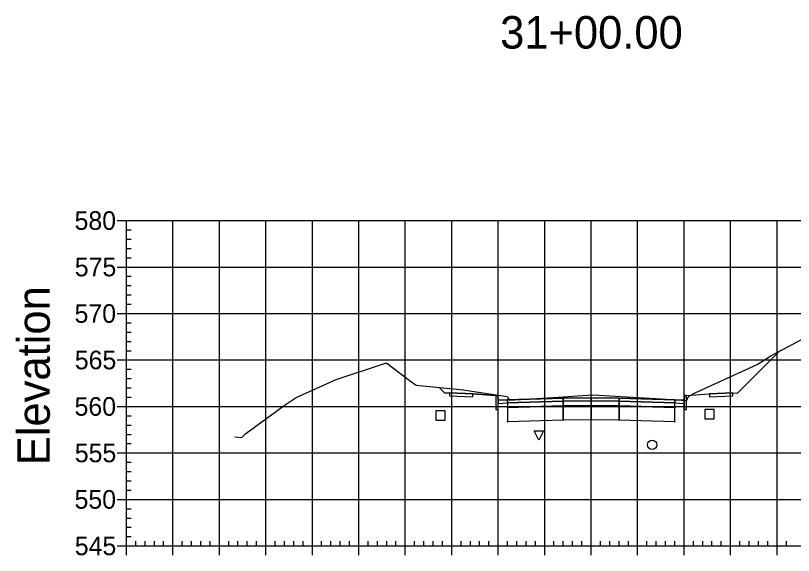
# Model space of a CAD drawing. Extents: x 704834 to 709892, y 372981 to 377533.
# Drawn here: x 708556 to 708723.4, y 376718.8 to 376834.9 of the extents above; entities that cross this region are included whole.
import ezdxf

# ---------------------------------------------------------------- set-up
doc = ezdxf.new("R2010")
doc.units = 0
for name, color, linetype in [('1', 7, 'Continuous'), ('10', 7, 'Continuous'), ('13', 7, 'Continuous'), ('14', 7, 'Continuous'), ('4', 7, 'Continuous'), ('57', 7, 'Continuous'), ('60', 7, 'Continuous'), ('Default_Xsect', 7, 'Continuous'), ('Existing', 7, 'Continuous')]:
    doc.layers.add(name, color=color, linetype=linetype)

msp = doc.modelspace()

# ---------------------------------------------------------------- linework, layer by layer
for points in [[(708711.41, 376753.71), (708720.42, 376762.72)], [(708648.41, 376753.71), (708647.22, 376754.91)], [(708649.41, 376753.75), (708648.41, 376753.71)], [(708659.41, 376753.15), (708654.41, 376753.55)], [(708700.41, 376753.15), (708705.41, 376753.55)], [(708710.41, 376753.75), (708711.41, 376753.71)]]:
    msp.add_lwpolyline(points)
for points in [[(708654.41, 376753.55), (708649.41, 376753.75), (708649.41, 376753.09), (708654.41, 376752.89)], [(708705.41, 376752.89), (708710.41, 376753.09), (708710.41, 376753.75), (708705.41, 376753.55)], [(708659.91, 376752.15), (708659.83, 376753.15), (708659.41, 376753.15), (708659.41, 376750.15), (708659.91, 376750.15)], [(708661.91, 376752.23), (708659.91, 376752.15), (708659.91, 376751.49), (708661.91, 376751.57)], [(708673.91, 376752.59), (708661.91, 376752.23), (708661.91, 376751.57), (708673.91, 376751.93)], [(708673.91, 376751.93), (708661.91, 376751.57), (708661.91, 376750.57), (708673.91, 376750.93)], [(708673.86, 376751.88), (708673.96, 376751.88), (708673.96, 376751.98), (708673.86, 376751.98)], [(708679.91, 376752.71), (708673.91, 376752.59), (708673.91, 376751.93), (708679.91, 376752.05)], [(708679.91, 376752.05), (708673.91, 376751.93), (708673.91, 376750.93), (708679.91, 376751.05)], [(708679.86, 376752), (708679.96, 376752), (708679.96, 376752.1), (708679.86, 376752.1)], [(708679.91, 376752.05), (708685.91, 376751.93), (708685.91, 376752.59), (708679.91, 376752.71)], [(708679.91, 376751.05), (708685.91, 376750.93), (708685.91, 376751.93), (708679.91, 376752.05)], [(708685.86, 376751.88), (708685.96, 376751.88), (708685.96, 376751.98), (708685.86, 376751.98)], [(708685.91, 376751.93), (708697.91, 376751.57), (708697.91, 376752.23), (708685.91, 376752.59)], [(708685.91, 376750.93), (708697.91, 376750.57), (708697.91, 376751.57), (708685.91, 376751.93)], [(708697.91, 376751.57), (708699.91, 376751.49), (708699.91, 376752.15), (708697.91, 376752.23)], [(708699.91, 376750.15), (708700.41, 376750.15), (708700.41, 376753.15), (708700, 376753.15), (708699.91, 376752.15)], [(708661.86, 376750.52), (708661.96, 376750.52), (708661.96, 376750.62), (708661.86, 376750.62)], [(708673.91, 376750.93), (708661.91, 376750.57), (708661.91, 376747.57), (708673.91, 376747.93)], [(708673.86, 376750.88), (708673.96, 376750.88), (708673.96, 376750.98), (708673.86, 376750.98)], [(708679.91, 376751.05), (708673.91, 376750.93), (708673.91, 376747.93), (708679.91, 376748.05)], [(708679.86, 376751), (708679.96, 376751), (708679.96, 376751.1), (708679.86, 376751.1)], [(708679.91, 376748.05), (708685.91, 376747.93), (708685.91, 376750.93), (708679.91, 376751.05)], [(708685.86, 376750.88), (708685.96, 376750.88), (708685.96, 376750.98), (708685.86, 376750.98)], [(708685.91, 376747.93), (708697.91, 376747.57), (708697.91, 376750.57), (708685.91, 376750.93)], [(708697.86, 376750.52), (708697.96, 376750.52), (708697.96, 376750.62), (708697.86, 376750.62)], [(708661.86, 376747.52), (708661.96, 376747.52), (708661.96, 376747.62), (708661.86, 376747.62)], [(708673.86, 376747.88), (708673.96, 376747.88), (708673.96, 376747.98), (708673.86, 376747.98)], [(708679.86, 376748), (708679.96, 376748), (708679.96, 376748.1), (708679.86, 376748.1)], [(708685.86, 376747.88), (708685.96, 376747.88), (708685.96, 376747.98), (708685.86, 376747.98)], [(708697.86, 376747.52), (708697.96, 376747.52), (708697.96, 376747.62), (708697.86, 376747.62)]]:
    msp.add_lwpolyline(points, close=True)
at = {"layer": '1'}
msp.add_lwpolyline([(708668.64, 376743.57), (708667.64, 376745.57), (708669.64, 376745.57)], close=True, dxfattribs=at)
at = {"layer": '10'}
msp.add_lwpolyline([(708646.46, 376747.89), (708648.46, 376747.89), (708648.46, 376749.89), (708646.46, 376749.89)], close=True, dxfattribs=at)
at = {"layer": '13'}
msp.add_circle((708693.04, 376742.58), 1, dxfattribs=at)
at = {"layer": '14'}
for points in [[(708720.42, 376762.72), (708720.42, 376762.77), (708720.42, 376762.72), (708720.37, 376762.72), (708720.42, 376762.72), (708720.42, 376762.67), (708720.42, 376762.72), (708720.47, 376762.72)], [(708647.22, 376754.91), (708647.22, 376754.96), (708647.22, 376754.91), (708647.17, 376754.91), (708647.22, 376754.91), (708647.22, 376754.86), (708647.22, 376754.91), (708647.27, 376754.91)], [(708661.91, 376752.23), (708661.91, 376752.28), (708661.91, 376752.23), (708661.86, 376752.23), (708661.91, 376752.23), (708661.91, 376752.18), (708661.91, 376752.23), (708661.96, 376752.23)], [(708679.91, 376752.71), (708679.91, 376752.76), (708679.91, 376752.71), (708679.86, 376752.71), (708679.91, 376752.71), (708679.91, 376752.66), (708679.91, 376752.71), (708679.96, 376752.71)], [(708697.91, 376752.23), (708697.91, 376752.28), (708697.91, 376752.23), (708697.86, 376752.23), (708697.91, 376752.23), (708697.91, 376752.18), (708697.91, 376752.23), (708697.96, 376752.23)]]:
    msp.add_lwpolyline(points, dxfattribs=at)
at = {"layer": '4'}
msp.add_lwpolyline([(708704.37, 376748.15), (708706.37, 376748.15), (708706.37, 376750.15), (708704.37, 376750.15)], close=True, dxfattribs=at)
at = {"layer": '57'}
for p, q in [((708577.91, 376790.82), (708579.91, 376790.82)), ((708579.91, 376790.82), (708779.91, 376790.82)), ((708579.91, 376720.82), (708579.91, 376790.82)), ((708579.91, 376720.82), (708579.91, 376790.82)), ((708589.91, 376720.82), (708589.91, 376790.82)), ((708599.91, 376720.82), (708599.91, 376790.82)), ((708609.91, 376720.82), (708609.91, 376790.82)), ((708619.91, 376720.82), (708619.91, 376790.82)), ((708629.91, 376720.82), (708629.91, 376790.82)), ((708639.91, 376720.82), (708639.91, 376790.82)), ((708649.91, 376720.82), (708649.91, 376790.82)), ((708659.91, 376720.82), (708659.91, 376790.82)), ((708669.91, 376720.82), (708669.91, 376790.82)), ((708679.91, 376720.82), (708679.91, 376790.82)), ((708689.91, 376720.82), (708689.91, 376790.82)), ((708699.91, 376720.82), (708699.91, 376790.82)), ((708709.91, 376720.82), (708709.91, 376790.82)), ((708719.91, 376720.82), (708719.91, 376790.82)), ((708579.91, 376788.82), (708580.91, 376788.82)), ((708579.91, 376786.82), (708580.91, 376786.82)), ((708579.91, 376784.82), (708580.91, 376784.82)), ((708579.91, 376782.82), (708580.91, 376782.82)), ((708577.91, 376780.82), (708579.91, 376780.82)), ((708579.91, 376780.82), (708779.91, 376780.82)), ((708579.91, 376778.82), (708580.91, 376778.82)), ((708579.91, 376776.82), (708580.91, 376776.82)), ((708579.91, 376774.82), (708580.91, 376774.82)), ((708579.91, 376772.82), (708580.91, 376772.82)), ((708577.91, 376770.82), (708579.91, 376770.82)), ((708579.91, 376770.82), (708779.91, 376770.82)), ((708579.91, 376768.82), (708580.91, 376768.82)), ((708579.91, 376766.82), (708580.91, 376766.82)), ((708579.91, 376764.82), (708580.91, 376764.82)), ((708579.91, 376762.82), (708580.91, 376762.82)), ((708577.91, 376760.82), (708579.91, 376760.82)), ((708579.91, 376760.82), (708779.91, 376760.82)), ((708579.91, 376758.82), (708580.91, 376758.82)), ((708579.91, 376756.82), (708580.91, 376756.82)), ((708579.91, 376754.82), (708580.91, 376754.82)), ((708579.91, 376752.82), (708580.91, 376752.82)), ((708577.91, 376750.82), (708579.91, 376750.82)), ((708579.91, 376750.82), (708779.91, 376750.82)), ((708579.91, 376748.82), (708580.91, 376748.82)), ((708579.91, 376746.82), (708580.91, 376746.82)), ((708579.91, 376744.82), (708580.91, 376744.82)), ((708579.91, 376742.82), (708580.91, 376742.82)), ((708577.91, 376740.82), (708579.91, 376740.82)), ((708579.91, 376740.82), (708779.91, 376740.82)), ((708579.91, 376738.82), (708580.91, 376738.82)), ((708579.91, 376736.82), (708580.91, 376736.82)), ((708579.91, 376734.82), (708580.91, 376734.82)), ((708579.91, 376732.82), (708580.91, 376732.82)), ((708577.91, 376730.82), (708579.91, 376730.82)), ((708579.91, 376730.82), (708779.91, 376730.82)), ((708579.91, 376728.82), (708580.91, 376728.82)), ((708579.91, 376726.82), (708580.91, 376726.82)), ((708579.91, 376724.82), (708580.91, 376724.82)), ((708579.91, 376722.82), (708580.91, 376722.82)), ((708581.91, 376720.82), (708581.91, 376721.82)), ((708583.91, 376720.82), (708583.91, 376721.82)), ((708585.91, 376720.82), (708585.91, 376721.82)), ((708587.91, 376720.82), (708587.91, 376721.82)), ((708591.91, 376720.82), (708591.91, 376721.82)), ((708593.91, 376720.82), (708593.91, 376721.82)), ((708595.91, 376720.82), (708595.91, 376721.82)), ((708597.91, 376720.82), (708597.91, 376721.82)), ((708601.91, 376720.82), (708601.91, 376721.82)), ((708603.91, 376720.82), (708603.91, 376721.82)), ((708605.91, 376720.82), (708605.91, 376721.82)), ((708607.91, 376720.82), (708607.91, 376721.82)), ((708611.91, 376720.82), (708611.91, 376721.82)), ((708613.91, 376720.82), (708613.91, 376721.82)), ((708615.91, 376720.82), (708615.91, 376721.82)), ((708617.91, 376720.82), (708617.91, 376721.82)), ((708621.91, 376720.82), (708621.91, 376721.82)), ((708623.91, 376720.82), (708623.91, 376721.82)), ((708625.91, 376720.82), (708625.91, 376721.82)), ((708627.91, 376720.82), (708627.91, 376721.82)), ((708631.91, 376720.82), (708631.91, 376721.82)), ((708633.91, 376720.82), (708633.91, 376721.82)), ((708635.91, 376720.82), (708635.91, 376721.82)), ((708637.91, 376720.82), (708637.91, 376721.82)), ((708641.91, 376720.82), (708641.91, 376721.82)), ((708643.91, 376720.82), (708643.91, 376721.82)), ((708645.91, 376720.82), (708645.91, 376721.82)), ((708647.91, 376720.82), (708647.91, 376721.82)), ((708651.91, 376720.82), (708651.91, 376721.82)), ((708653.91, 376720.82), (708653.91, 376721.82)), ((708655.91, 376720.82), (708655.91, 376721.82)), ((708657.91, 376720.82), (708657.91, 376721.82)), ((708661.91, 376720.82), (708661.91, 376721.82)), ((708663.91, 376720.82), (708663.91, 376721.82)), ((708665.91, 376720.82), (708665.91, 376721.82)), ((708667.91, 376720.82), (708667.91, 376721.82)), ((708671.91, 376720.82), (708671.91, 376721.82)), ((708673.91, 376720.82), (708673.91, 376721.82)), ((708675.91, 376720.82), (708675.91, 376721.82)), ((708677.91, 376720.82), (708677.91, 376721.82)), ((708681.91, 376720.82), (708681.91, 376721.82)), ((708683.91, 376720.82), (708683.91, 376721.82)), ((708685.91, 376720.82), (708685.91, 376721.82)), ((708687.91, 376720.82), (708687.91, 376721.82)), ((708691.91, 376720.82), (708691.91, 376721.82)), ((708693.91, 376720.82), (708693.91, 376721.82)), ((708695.91, 376720.82), (708695.91, 376721.82)), ((708697.91, 376720.82), (708697.91, 376721.82)), ((708701.91, 376720.82), (708701.91, 376721.82)), ((708703.91, 376720.82), (708703.91, 376721.82)), ((708705.91, 376720.82), (708705.91, 376721.82)), ((708707.91, 376720.82), (708707.91, 376721.82)), ((708711.91, 376720.82), (708711.91, 376721.82)), ((708713.91, 376720.82), (708713.91, 376721.82)), ((708715.91, 376720.82), (708715.91, 376721.82)), ((708717.91, 376720.82), (708717.91, 376721.82)), ((708721.91, 376720.82), (708721.91, 376721.82)), ((708577.91, 376720.82), (708579.91, 376720.82)), ((708579.91, 376720.82), (708779.91, 376720.82)), ((708579.91, 376720.82), (708779.91, 376720.82)), ((708579.91, 376718.82), (708579.91, 376720.82)), ((708589.91, 376718.82), (708589.91, 376720.82)), ((708599.91, 376718.82), (708599.91, 376720.82)), ((708609.91, 376718.82), (708609.91, 376720.82)), ((708619.91, 376718.82), (708619.91, 376720.82)), ((708629.91, 376718.82), (708629.91, 376720.82)), ((708639.91, 376718.82), (708639.91, 376720.82)), ((708649.91, 376718.82), (708649.91, 376720.82)), ((708659.91, 376718.82), (708659.91, 376720.82)), ((708669.91, 376718.82), (708669.91, 376720.82)), ((708679.91, 376718.82), (708679.91, 376720.82)), ((708689.91, 376718.82), (708689.91, 376720.82)), ((708699.91, 376718.82), (708699.91, 376720.82)), ((708709.91, 376718.82), (708709.91, 376720.82)), ((708719.91, 376718.82), (708719.91, 376720.82))]:
    msp.add_line(p, q, dxfattribs=at)
at = {"layer": 'Default_Xsect'}
msp.add_lwpolyline([(708647.22, 376754.91), (708648.41, 376753.71), (708649.41, 376753.75), (708654.41, 376753.55), (708659.41, 376753.15), (708659.83, 376753.15), (708659.91, 376752.15), (708661.91, 376752.23), (708673.91, 376752.59), (708679.91, 376752.71), (708685.91, 376752.59), (708697.91, 376752.23), (708699.91, 376752.15), (708700, 376753.15), (708700.41, 376753.15), (708705.41, 376753.55), (708710.41, 376753.75), (708711.41, 376753.71), (708720.42, 376762.72)], dxfattribs=at)
at = {"layer": 'Existing'}
msp.add_lwpolyline([(708603.24, 376744.26), (708604.71, 376744.17), (708605.6, 376745.02), (708613.88, 376751.04), (708616.43, 376752.72), (708625.05, 376756.64), (708635.62, 376760.16), (708635.92, 376760.17), (708641.05, 376756.27), (708642.22, 376755.4), (708652.43, 376754.4), (708652.51, 376754.38), (708653.32, 376754.28), (708661.81, 376752.98), (708661.99, 376752.71), (708662.37, 376752.17), (708671.75, 376752.77), (708680.27, 376753.29), (708693.76, 376752.54), (708700.43, 376752.12), (708700.84, 376752.9), (708700.93, 376753.07), (708702.43, 376753.79), (708715.6, 376759.87), (708718.56, 376761.74), (708728.2, 376766.81)], dxfattribs=at)

# ---------------------------------------------------------------- texts
at = {"layer": '1'}
msp.add_text('31+00.00', height=7, dxfattribs=at).set_placement((708660.32, 376827.82))
at = {"layer": '14'}
for p in [(708649.38, 376753.7), (708710.38, 376753.7), (708649.38, 376753.04), (708654.38, 376752.84), (708705.38, 376752.84), (708710.38, 376753.04)]:
    msp.add_text('+', height=0.1, dxfattribs=at).set_placement(p)
at = {"layer": '57'}
for s, p in [('580', (708568.74, 376788.82)), ('575', (708568.79, 376778.82)), ('570', (708568.74, 376768.82)), ('565', (708568.79, 376758.82)), ('560', (708568.74, 376748.82)), ('555', (708568.79, 376738.82)), ('550', (708568.74, 376728.82)), ('545', (708568.79, 376718.82))]:
    msp.add_text(s, height=4, dxfattribs=at).set_placement(p)
at = {"layer": '60'}
msp.add_text('Elevation', height=7, rotation=90, dxfattribs=at).set_placement((708563.41, 376738.18))

doc.saveas('drawing.dxf')
